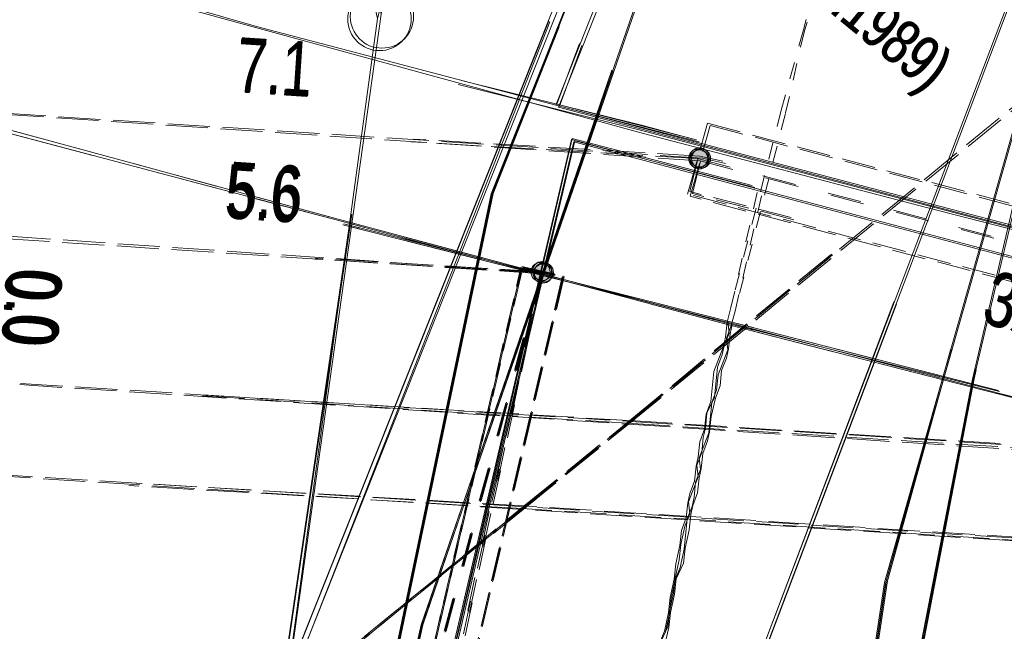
# Model space of a CAD drawing. Header units: metres. Extents: x -740 to 758, y -633 to 854.
# Tile 463 of 656: x -39 to -29.29, y -258.6 to -252.57. Entities that reach past the tile are written whole.
import ezdxf

# ---------------------------------------------------------------- set-up
doc = ezdxf.new("R2010")
doc.units = ezdxf.units.M
doc.header["$MEASUREMENT"] = 0
for name, pattern in [('166_166', [0.3328, 0.1664, -0.1664]), ('333_125', [0.4576, 0.3328, -0.1248]), ('333_333', [0.6656, 0.3328, -0.3328]), ('416_125', [0.5408, 0.416, -0.1248]), ('832_416', [1.248, 0.832, -0.416])]:
    doc.linetypes.add(name, pattern=pattern)
for name, color, linetype in [('Gas.LOVION', 7, 'Continuous'), ('Grundkarte.LOVION', 7, 'Continuous'), ('Strom.LOVION', 7, 'Continuous'), ('StromBemass.LOVION', 7, 'Continuous'), ('Telko.LOVION', 7, 'Continuous'), ('Wasser.LOVION', 7, 'Continuous')]:
    doc.layers.add(name, color=color, linetype=linetype)
doc.styles.add('ERSTELLTER_STIL_1', font='arial.ttf')

msp = doc.modelspace()

# ---------------------------------------------------------------- hatches: boundary and pattern name
at = {"layer": 'StromBemass.LOVION', "linetype": 'Continuous', "lineweight": 13}
for points in [[(-32.2398, -253.996), (-32.2329, -253.9864), (-32.2273, -253.9761), (-32.223, -253.9651), (-32.2201, -253.9537), (-32.2186, -253.942), (-32.2187, -253.9302), (-32.2202, -253.9185), (-32.2232, -253.9071), (-32.2275, -253.8961), (-32.2332, -253.8858), (-32.2402, -253.8763), (-32.2483, -253.8677), (-32.2574, -253.8603), (-32.2674, -253.854), (-32.2781, -253.849), (-32.2893, -253.8454), (-32.3009, -253.8432), (-32.3126, -253.8425), (-32.3244, -253.8433), (-32.336, -253.8455), (-32.3472, -253.8492), (-32.3578, -253.8543), (-32.3678, -253.8606), (-32.3768, -253.8682), (-32.3849, -253.8768), (-32.3918, -253.8863), (-32.3974, -253.8967), (-32.4017, -253.9077), (-32.4046, -253.9191), (-32.406, -253.9308), (-32.406, -253.9426), (-32.4045, -253.9543), (-32.4015, -253.9657), (-32.3971, -253.9766), (-32.3914, -253.9869), (-32.3845, -253.9964), (-32.3764, -254.005), (-32.3673, -254.0125), (-32.3573, -254.0188), (-32.3466, -254.0238), (-32.3354, -254.0274), (-32.3238, -254.0295), (-32.312, -254.0302), (-32.3003, -254.0295), (-32.2887, -254.0272), (-32.2775, -254.0235), (-32.2669, -254.0185), (-32.2569, -254.0121), (-32.2479, -254.0046)], [(-32.2267, -253.9854), (-32.2198, -253.9758), (-32.2141, -253.9654), (-32.2098, -253.9543), (-32.2068, -253.9428), (-32.2054, -253.931), (-32.2054, -253.9191), (-32.207, -253.9073), (-32.2099, -253.8958), (-32.2144, -253.8848), (-32.2201, -253.8744), (-32.2271, -253.8648), (-32.2353, -253.8561), (-32.2445, -253.8486), (-32.2545, -253.8422), (-32.2653, -253.8372), (-32.2766, -253.8336), (-32.2883, -253.8314), (-32.3002, -253.8307), (-32.312, -253.8315), (-32.3237, -253.8337), (-32.335, -253.8374), (-32.3457, -253.8425), (-32.3558, -253.8489), (-32.3649, -253.8565), (-32.373, -253.8652), (-32.38, -253.8749), (-32.3856, -253.8853), (-32.39, -253.8964), (-32.3929, -253.9079), (-32.3944, -253.9197), (-32.3943, -253.9316), (-32.3928, -253.9434), (-32.3898, -253.9549), (-32.3854, -253.9659), (-32.3796, -253.9763), (-32.3726, -253.9859), (-32.3644, -253.9945), (-32.3553, -254.0021), (-32.3452, -254.0084), (-32.3344, -254.0134), (-32.3231, -254.0171), (-32.3114, -254.0193), (-32.2996, -254.02), (-32.2877, -254.0192), (-32.276, -254.0169), (-32.2647, -254.0132), (-32.254, -254.0081), (-32.244, -254.0017), (-32.2349, -253.9941)], [(-32.2272, -254.0065), (-32.2203, -253.9969), (-32.2147, -253.9866), (-32.2103, -253.9755), (-32.2074, -253.9641), (-32.206, -253.9524), (-32.206, -253.9405), (-32.2076, -253.9288), (-32.2105, -253.9174), (-32.2149, -253.9064), (-32.2206, -253.8961), (-32.2276, -253.8865), (-32.2357, -253.8779), (-32.2449, -253.8704), (-32.2549, -253.8641), (-32.2656, -253.8591), (-32.2768, -253.8555), (-32.2885, -253.8533), (-32.3003, -253.8526), (-32.312, -253.8534), (-32.3236, -253.8557), (-32.3349, -253.8594), (-32.3456, -253.8644), (-32.3555, -253.8708), (-32.3646, -253.8783), (-32.3727, -253.887), (-32.3796, -253.8966), (-32.3852, -253.9069), (-32.3896, -253.918), (-32.3925, -253.9294), (-32.3939, -253.9411), (-32.3939, -253.953), (-32.3923, -253.9647), (-32.3894, -253.9761), (-32.385, -253.9871), (-32.3793, -253.9974), (-32.3723, -254.007), (-32.3642, -254.0156), (-32.355, -254.0231), (-32.345, -254.0294), (-32.3343, -254.0344), (-32.3231, -254.038), (-32.3114, -254.0402), (-32.2996, -254.0409), (-32.2879, -254.0401), (-32.2762, -254.0378), (-32.265, -254.0342), (-32.2543, -254.0291), (-32.2444, -254.0227), (-32.2353, -254.0152)], [(-32.2111, -253.9965), (-32.2041, -253.9869), (-32.1984, -253.9764), (-32.1941, -253.9654), (-32.1912, -253.9539), (-32.1897, -253.9421), (-32.1898, -253.9302), (-32.1913, -253.9184), (-32.1943, -253.9069), (-32.1987, -253.8959), (-32.2044, -253.8855), (-32.2115, -253.8759), (-32.2196, -253.8673), (-32.2288, -253.8597), (-32.2388, -253.8534), (-32.2496, -253.8484), (-32.2609, -253.8447), (-32.2726, -253.8426), (-32.2844, -253.8418), (-32.2963, -253.8426), (-32.308, -253.8449), (-32.3192, -253.8486), (-32.33, -253.8537), (-32.34, -253.8601), (-32.3491, -253.8677), (-32.3572, -253.8764), (-32.3642, -253.886), (-32.3699, -253.8964), (-32.3742, -253.9075), (-32.3771, -253.919), (-32.3786, -253.9308), (-32.3785, -253.9427), (-32.377, -253.9545), (-32.374, -253.966), (-32.3696, -253.977), (-32.3638, -253.9874), (-32.3568, -253.997), (-32.3487, -254.0056), (-32.3395, -254.0131), (-32.3294, -254.0195), (-32.3187, -254.0245), (-32.3074, -254.0281), (-32.2957, -254.0303), (-32.2838, -254.031), (-32.272, -254.0303), (-32.2603, -254.028), (-32.249, -254.0243), (-32.2383, -254.0192), (-32.2283, -254.0128), (-32.2192, -254.0052)], [(-33.7941, -255.1158), (-33.7872, -255.1062), (-33.7815, -255.0958), (-33.7772, -255.0847), (-33.7742, -255.0732), (-33.7728, -255.0614), (-33.7728, -255.0496), (-33.7744, -255.0378), (-33.7773, -255.0263), (-33.7817, -255.0153), (-33.7875, -255.0049), (-33.7945, -254.9953), (-33.8027, -254.9867), (-33.8118, -254.9792), (-33.8219, -254.9728), (-33.8326, -254.9678), (-33.8439, -254.9642), (-33.8556, -254.962), (-33.8675, -254.9613), (-33.8793, -254.9621), (-33.891, -254.9643), (-33.9022, -254.968), (-33.913, -254.9731), (-33.923, -254.9795), (-33.9321, -254.9871), (-33.9402, -254.9958), (-33.9471, -255.0054), (-33.9528, -255.0158), (-33.9571, -255.0269), (-33.9601, -255.0384), (-33.9615, -255.0502), (-33.9615, -255.0621), (-33.9599, -255.0738), (-33.957, -255.0853), (-33.9526, -255.0963), (-33.9468, -255.1067), (-33.9398, -255.1163), (-33.9316, -255.1249), (-33.9225, -255.1325), (-33.9124, -255.1388), (-33.9017, -255.1438), (-33.8904, -255.1475), (-33.8787, -255.1496), (-33.8668, -255.1503), (-33.855, -255.1496), (-33.8433, -255.1473), (-33.8321, -255.1436), (-33.8213, -255.1385), (-33.8113, -255.1321), (-33.8022, -255.1245)], [(-33.7802, -255.1063), (-33.7733, -255.0967), (-33.7676, -255.0864), (-33.7633, -255.0754), (-33.7604, -255.064), (-33.759, -255.0523), (-33.759, -255.0405), (-33.7605, -255.0288), (-33.7635, -255.0174), (-33.7679, -255.0064), (-33.7736, -254.9961), (-33.7805, -254.9866), (-33.7886, -254.978), (-33.7977, -254.9705), (-33.8077, -254.9643), (-33.8184, -254.9593), (-33.8296, -254.9557), (-33.8412, -254.9535), (-33.853, -254.9528), (-33.8647, -254.9536), (-33.8763, -254.9558), (-33.8875, -254.9595), (-33.8982, -254.9645), (-33.9081, -254.9709), (-33.9172, -254.9784), (-33.9252, -254.9871), (-33.9321, -254.9966), (-33.9377, -255.007), (-33.942, -255.0179), (-33.9449, -255.0294), (-33.9464, -255.0411), (-33.9463, -255.0529), (-33.9448, -255.0645), (-33.9419, -255.076), (-33.9375, -255.0869), (-33.9318, -255.0972), (-33.9248, -255.1067), (-33.9167, -255.1153), (-33.9076, -255.1228), (-33.8976, -255.1291), (-33.8869, -255.1341), (-33.8757, -255.1377), (-33.8641, -255.1398), (-33.8524, -255.1405), (-33.8406, -255.1398), (-33.829, -255.1375), (-33.8178, -255.1338), (-33.8072, -255.1288), (-33.7973, -255.1224), (-33.7882, -255.1149)], [(-33.7726, -255.1313), (-33.7658, -255.1218), (-33.7601, -255.1115), (-33.7558, -255.1005), (-33.753, -255.0891), (-33.7515, -255.0775), (-33.7516, -255.0657), (-33.7531, -255.0541), (-33.756, -255.0427), (-33.7604, -255.0318), (-33.7661, -255.0215), (-33.773, -255.0121), (-33.7811, -255.0035), (-33.7902, -254.9961), (-33.8001, -254.9898), (-33.8107, -254.9848), (-33.8219, -254.9812), (-33.8335, -254.9791), (-33.8452, -254.9784), (-33.8569, -254.9791), (-33.8685, -254.9814), (-33.8796, -254.985), (-33.8902, -254.9901), (-33.9001, -254.9964), (-33.9092, -255.0039), (-33.9172, -255.0125), (-33.9241, -255.022), (-33.9297, -255.0324), (-33.934, -255.0433), (-33.9369, -255.0547), (-33.9383, -255.0663), (-33.9383, -255.0781), (-33.9367, -255.0897), (-33.9338, -255.1011), (-33.9294, -255.112), (-33.9237, -255.1223), (-33.9168, -255.1318), (-33.9087, -255.1403), (-33.8997, -255.1478), (-33.8897, -255.154), (-33.8791, -255.159), (-33.8679, -255.1626), (-33.8563, -255.1648), (-33.8446, -255.1655), (-33.8329, -255.1647), (-33.8213, -255.1625), (-33.8102, -255.1588), (-33.7996, -255.1538), (-33.7897, -255.1474), (-33.7806, -255.1399)], [(-33.7619, -255.1199), (-33.7549, -255.1103), (-33.7492, -255.0999), (-33.7449, -255.0888), (-33.742, -255.0773), (-33.7405, -255.0655), (-33.7405, -255.0536), (-33.7421, -255.0418), (-33.7451, -255.0303), (-33.7495, -255.0193), (-33.7552, -255.0089), (-33.7623, -254.9993), (-33.7704, -254.9906), (-33.7796, -254.9831), (-33.7897, -254.9768), (-33.8004, -254.9717), (-33.8117, -254.9681), (-33.8234, -254.9659), (-33.8353, -254.9652), (-33.8472, -254.966), (-33.8588, -254.9683), (-33.8701, -254.972), (-33.8809, -254.9771), (-33.8909, -254.9835), (-33.9, -254.9911), (-33.9081, -254.9998), (-33.9151, -255.0094), (-33.9208, -255.0198), (-33.9251, -255.0309), (-33.928, -255.0424), (-33.9295, -255.0542), (-33.9294, -255.0661), (-33.9279, -255.0779), (-33.9249, -255.0894), (-33.9205, -255.1004), (-33.9147, -255.1108), (-33.9077, -255.1204), (-33.8996, -255.1291), (-33.8904, -255.1366), (-33.8803, -255.1429), (-33.8696, -255.148), (-33.8582, -255.1516), (-33.8466, -255.1538), (-33.8347, -255.1545), (-33.8228, -255.1537), (-33.8112, -255.1515), (-33.7999, -255.1477), (-33.7891, -255.1426), (-33.7791, -255.1362), (-33.77, -255.1286)]]:
    msp.add_hatch(color=7, dxfattribs=at).paths.add_polyline_path(points)

# ---------------------------------------------------------------- linework, layer by layer
at = {"layer": 'Gas.LOVION', "color": 5, "linetype": 'Continuous', "lineweight": 18}
for points in [[(34.0712, -182.123), (31.7069, -183.7876), (29.6607, -185.229), (19.963, -192.1475), (10.185, -198.9999), (7.0014, -201.2027), (0.4334, -205.8202), (-9.0543, -213.0728), (-16.3652, -220.0682), (-16.4341, -220.1193), (-16.4095, -220.2203), (-15.677, -226.5032), (-15.6684, -226.591), (-15.7344, -226.6714), (-18.9043, -231.2817), (-21.8767, -235.9466), (-27.1996, -246.649), (-30.4665, -258.1258), (-30.9329, -261.2156)], [(-24.0357, -240.2568), (-27.2095, -246.6409), (-30.4764, -258.1176), (-31.4804, -264.7772)], [(-29.8207, -255.813), (-30.4551, -258.0917), (-32.236, -269.9552), (-32.388, -271.8764), (-33.1696, -281.8688), (-33.4414, -284.984), (-33.735, -288.0274), (-33.8265, -289.056), (-34.0362, -291.8991), (-30.0635, -292.1757), (-29.5944, -291.8343), (-29.1156, -291.7431), (-24.6469, -292.1042), (-20.0679, -296.1638), (-18.9794, -295.6584)], [(-29.8109, -255.8211), (-30.4452, -258.0998), (-30.9115, -261.1897)]]:
    msp.add_lwpolyline(points, dxfattribs=at)
at = {"layer": 'Gas.LOVION', "color": 1, "linetype": 'Continuous', "lineweight": 18}
for points in [[(25.1962, -192.9215), (20.2449, -196.3908), (7.9487, -204.9967), (-1.2913, -211.4566), (-6.1313, -214.8559), (-9.3197, -217.9163), (-13.1655, -221.8095), (-16.6171, -226.1074), (-22.9368, -235.533), (-26.2609, -241.7396), (-27.3697, -247.4784), (-32.5499, -261.152), (-32.6894, -263.3528)], [(-26.5714, -243.3421), (-27.3796, -247.4703), (-32.5758, -261.1307), (-32.7499, -263.7339)], [(-30.3832, -255.3507), (-32.5677, -261.1208), (-33.516, -276.3609), (-34.1848, -284.9384), (-34.3414, -286.9635), (-36.966, -324.3571), (-37.1143, -327.2238), (-37.9203, -338.3269), (-38.8835, -350.9971), (-39.2804, -356.4595), (-39.3691, -357.5174), (-39.864, -364.2454), (-40.8729, -378.4126), (-41.8177, -391.4209), (-41.8822, -392.1218), (-41.9847, -393.4914), (-42.9135, -406.5129)], [(-30.3572, -255.3721), (-32.5418, -261.1422), (-32.6813, -263.3429)]]:
    msp.add_lwpolyline(points, dxfattribs=at)
at = {"layer": 'Grundkarte.LOVION', "color": 8, "linetype": 'Continuous', "lineweight": 18}
for points in [[(-36.5163, -260.6384), (-36.3873, -259.2367), (-35.474, -252.5564), (-35.2614, -251.708), (-34.6512, -249.7864), (-34.2101, -248.8566), (-32.3929, -245.0731), (-30.9156, -241.441), (-27.5488, -234.4618), (-27.2169, -233.9269), (-26.3267, -232.4507), (-24.8198, -230.0276), (-19.1497, -221.8182), (-18.8064, -221.4004), (-15.7723, -217.9709), (-15.2704, -217.3602), (-11.6566, -213.8149), (-8.0991, -210.6001), (-1.4793, -205.756), (9.3087, -198.1989), (10.7187, -197.2039), (28.3079, -184.8441), (36.5777, -179.0406)], [(-36.5163, -260.6384), (-36.3873, -259.2367), (-26.3535, -233.9902), (-24.8198, -230.0276), (-18.0236, -222.1515), (-8.0991, -210.6001), (36.1815, -179.5227)], [(-29.342, -256.2334), (-31.9777, -255.5748), (-35.8625, -254.536), (-41.5403, -252.9926), (-44.5767, -252.1664), (-46.9518, -251.4528), (-52.609, -249.8188), (-56.2916, -248.7306), (-58.149, -248.1733), (-61.3518, -247.1564), (-63.3642, -246.5256), (-66.482, -245.4709), (-70.1818, -244.207), (-73.0597, -243.1879), (-78.7834, -241.1762), (-80.0702, -240.7109), (-79.575, -239.1256), (-78.6915, -236.6747), (-76.512, -230.5504), (-75.8755, -228.5966), (-74.9057, -225.5167), (-73.2109, -220.1787)], [(-79.575, -239.1256), (-74.0006, -241.1224), (-71.2455, -242.0943), (-68.2448, -243.1605), (-65.7997, -243.9855), (-63.0561, -244.8403), (-61.4971, -245.3677), (-59.6076, -245.9514), (-57.9637, -246.4409), (-50.6306, -248.5909), (-46.5209, -249.8146), (-43.3881, -250.7201), (-39.8925, -251.7084), (-36.669, -252.6346), (-32.8164, -253.647), (-32.3309, -253.7769)], [(-54.9752, -245.3598), (-53.3854, -246.5049), (-51.6372, -247.457), (-49.8212, -248.1957), (-47.6974, -248.7565), (-43.0079, -249.8645), (-41.6352, -251.2081), (-40.7547, -251.4471), (-40.495, -250.4759), (-36.1683, -251.5011), (-35.6276, -251.8916), (-35.474, -252.5564), (-36.3873, -259.2367), (-38.7981, -258.763), (-36.3873, -259.2367), (-36.5163, -260.6384)], [(-51.3963, -248.4088), (-50.6651, -248.6329), (-46.5554, -249.8567), (-43.4226, -250.7622), (-39.9271, -251.7504), (-36.6772, -252.6445), (-32.851, -253.6891), (-30.0603, -254.4211), (-27.9687, -254.9555), (-26.2077, -255.4336)], [(-64.4223, -253.8407), (-36.3792, -259.2268), (-37.0556, -268.6326), (-36.3792, -259.2268), (-33.7771, -252.5883), (-36.3792, -259.2268), (-35.4394, -252.5144), (-35.1912, -251.4261), (-35.4394, -252.5144), (-35.5931, -251.8496), (-36.1601, -251.4913), (-40.4869, -250.466), (-40.7202, -251.4051), (-41.6271, -251.1982), (-42.9734, -249.8225), (-47.6893, -248.7467)], [(-27.3171, -256.7834), (-28.5603, -256.4616), (-31.9859, -255.5847), (-35.8706, -254.5459), (-41.5748, -253.0347), (-44.5848, -252.1763), (-46.9864, -251.4948), (-48.0218, -251.1823)], [(-37.0556, -268.6326), (-36.3792, -259.2268), (-35.4394, -252.5144), (-35.1912, -251.4261)], [(-36.5583, -260.6038), (-36.4293, -259.2021), (-33.439, -251.6981)], [(-33.439, -251.6981), (-36.4293, -259.2021), (-35.737, -254.4941)], [(-33.787, -252.5802), (-36.4212, -259.1922), (-35.7288, -254.4843), (-36.4212, -259.1922), (-39.189, -258.6944), (-36.4212, -259.1922), (-37.6715, -276.6342), (-40.8584, -276.3842), (-51.6923, -275.611), (-53.0298, -275.5349)], [(-38.8905, -293.1865), (-37.6715, -276.6342), (-36.4212, -259.1922), (-33.787, -252.5802)], [(-34.6459, -253.1666), (-32.8585, -253.6125), (-32.3729, -253.7424)], [(-34.6804, -253.2086), (-32.893, -253.6545), (-30.1023, -254.3866), (-27.9786, -254.9474), (-24.5851, -255.7978), (-22.435, -256.3265), (-17.447, -257.4644), (-13.1903, -258.3782), (-11.4086, -258.7656), (-5.7858, -260.0483), (-2.9801, -260.6311), (-0.3558, -261.1726), (1.6279, -261.5106), (4.9077, -262.1062), (8.3954, -262.711), (10.9497, -263.141)], [(-16.9143, -266.4473), (-16.979, -267.9019), (-20.5424, -314.8895), (-39.045, -295.5365), (-38.8905, -293.1865), (-37.6715, -276.6342), (-36.4212, -259.1922), (-35.7288, -254.4843)], [(-35.737, -254.4941), (-36.4293, -259.2021), (-38.8401, -258.7285)], [(-36.5583, -260.6038), (-36.4293, -259.2021), (-35.737, -254.4941)], [(10.8815, -264.8619), (4.4182, -263.7501), (3.2129, -263.5132), (0.6586, -263.0832), (-2.2378, -262.4797), (-5.8861, -261.7428), (-8.2705, -261.237), (-13.1035, -260.1727), (-13.4984, -260.0635), (-15.947, -259.5049), (-19.3669, -258.6866), (-21.09, -258.2935), (-26.0837, -257.097), (-28.5702, -256.4535), (-32.0279, -255.5502), (-35.8162, -254.5906)], [(-29.3519, -256.2252), (-32.0198, -255.5403), (-35.8081, -254.5807)], [(-32.6935, -258.7186), (-32.6463, -258.5958), (-32.605, -258.4144), (-32.59, -258.2652), (-32.5486, -258.0838), (-32.5337, -257.9345), (-32.4923, -257.7532), (-32.4773, -257.6039), (-32.4302, -257.4811), (-32.4153, -257.3319), (-32.3946, -257.2412), (-32.3475, -257.1183), (-32.3325, -256.9691), (-32.3118, -256.8784), (-32.2968, -256.7292), (-32.2497, -256.6063), (-32.2348, -256.4571), (-32.1877, -256.3343), (-32.1577, -256.0358), (-32.0635, -255.7901), (-32.0429, -255.6994), (-32.0279, -255.5502)], [(-32.6853, -258.7087), (-32.6118, -258.5538), (-32.5968, -258.4045), (-32.5555, -258.2231), (-32.5405, -258.0739), (-32.4991, -257.8925), (-32.4842, -257.7433), (-32.4428, -257.5619), (-32.3957, -257.4391), (-32.4071, -257.322), (-32.3129, -257.0763), (-32.3244, -256.9592), (-32.2773, -256.8364), (-32.2623, -256.6871), (-32.2416, -256.5964), (-32.2267, -256.4472), (-32.1531, -256.2922), (-32.1232, -255.9937), (-32.0761, -255.8709), (-32.0554, -255.7802), (-32.0083, -255.6574), (-32.0198, -255.5403)], [(-32.6433, -258.7433), (-32.6019, -258.5619), (-32.587, -258.4127), (-32.5456, -258.2313), (-32.5306, -258.082), (-32.4571, -257.9271), (-32.4421, -257.7778), (-32.4008, -257.5964), (-32.3858, -257.4472), (-32.3651, -257.3565), (-32.318, -257.2337), (-32.303, -257.0844), (-32.2823, -256.9937), (-32.2674, -256.8445), (-32.2203, -256.7217), (-32.1996, -256.631), (-32.1846, -256.4817), (-32.1432, -256.3004), (-32.0961, -256.1775), (-32.0812, -256.0283), (-32.0341, -255.9055), (-32.0134, -255.8148), (-31.9984, -255.6655), (-31.9777, -255.5748)], [(-32.6365, -258.6039), (-32.5951, -258.4225), (-32.5801, -258.2733), (-32.5387, -258.0919), (-32.4916, -257.9691), (-32.4503, -257.7877), (-32.4203, -257.4892), (-32.3732, -257.3664), (-32.3525, -257.2757), (-32.3376, -257.1265), (-32.2905, -257.0036), (-32.3019, -256.8865), (-32.2077, -256.6409), (-32.1778, -256.3424), (-32.1307, -256.2196), (-32.1157, -256.0703), (-32.0215, -255.8247), (-32.033, -255.7076), (-31.9859, -255.5847)]]:
    msp.add_lwpolyline(points, dxfattribs=at)
at = {"layer": 'Grundkarte.LOVION', "color": 8, "linetype": '832_416', "lineweight": 18}
for points in [[(-29.342, -256.2334), (-31.9777, -255.5748), (-35.8625, -254.536), (-41.5403, -252.9926), (-44.5767, -252.1664), (-46.9518, -251.4528), (-52.609, -249.8188), (-56.2916, -248.7306), (-58.149, -248.1733), (-61.3518, -247.1564), (-63.3642, -246.5256), (-66.482, -245.4709), (-70.1818, -244.207), (-73.0597, -243.1879), (-78.7834, -241.1762), (-80.0702, -240.7109), (-79.575, -239.1256), (-78.6915, -236.6747), (-76.512, -230.5504), (-75.8755, -228.5966), (-74.9057, -225.5167), (-73.2109, -220.1787)], [(-27.3171, -256.7834), (-28.5603, -256.4616), (-31.9859, -255.5847), (-35.8706, -254.5459), (-41.5748, -253.0347), (-44.5848, -252.1763), (-46.9864, -251.4948), (-48.0218, -251.1823)], [(10.8815, -264.8619), (4.4182, -263.7501), (3.2129, -263.5132), (0.6586, -263.0832), (-2.2378, -262.4797), (-5.8861, -261.7428), (-8.2705, -261.237), (-13.1035, -260.1727), (-13.4984, -260.0635), (-15.947, -259.5049), (-19.3669, -258.6866), (-21.09, -258.2935), (-26.0837, -257.097), (-28.5702, -256.4535), (-32.0279, -255.5502), (-35.8162, -254.5906)], [(-29.3519, -256.2252), (-32.0198, -255.5403), (-35.8081, -254.5807)]]:
    msp.add_lwpolyline(points, dxfattribs=at)
at = {"layer": 'Grundkarte.LOVION', "color": 253, "linetype": 'Continuous', "lineweight": 18}
msp.add_lwpolyline([(-61.1616, -231.2663), (-61.1031, -231.2606), (-60.1169, -231.3711), (-60.1262, -231.5788), (-60.307, -233.961), (-60.2031, -235.9311), (-59.422, -238.7808), (-58.0669, -241.4561), (-56.8297, -243.2267), (-54.967, -245.3499), (-53.3773, -246.495), (-51.6291, -247.4472), (-49.7866, -248.1537), (-47.6893, -248.7467), (-42.9734, -249.8225), (-41.6271, -251.1982), (-40.7202, -251.4051), (-40.4869, -250.466), (-36.1601, -251.4913), (-35.5931, -251.8496), (-35.4394, -252.5144), (-36.3792, -259.2268), (-64.4223, -253.8407), (-63.3642, -246.5256)], close=True, dxfattribs=at)
at = {"layer": 'Grundkarte.LOVION', "color": 8, "linetype": 'Continuous', "lineweight": 18}
for points in [[(-61.1616, -231.2663), (-61.1031, -231.2606), (-60.1169, -231.3711), (-60.1262, -231.5788), (-60.307, -233.961), (-60.2031, -235.9311), (-59.422, -238.7808), (-58.0669, -241.4561), (-56.8297, -243.2267), (-54.967, -245.3499), (-53.3773, -246.495), (-51.6291, -247.4472), (-49.7866, -248.1537), (-47.6893, -248.7467), (-42.9734, -249.8225), (-41.6271, -251.1982), (-40.7202, -251.4051), (-40.4869, -250.466), (-36.1601, -251.4913), (-35.5931, -251.8496), (-35.4394, -252.5144), (-36.3792, -259.2268), (-64.4223, -253.8407), (-63.3642, -246.5256)], [(-36.3873, -259.2367), (-35.474, -252.5564), (-35.2614, -251.708), (-34.6512, -249.7864), (-34.2101, -248.8566), (-32.3929, -245.0731), (-30.9156, -241.441), (-27.5488, -234.4618), (-27.2169, -233.9269), (-26.3535, -233.9902)]]:
    msp.add_lwpolyline(points, close=True, dxfattribs=at)
at = {"layer": 'Grundkarte.LOVION', "color": 8, "linetype": '166_166', "lineweight": 18}
for points in [[(-28.5043, -244.3382), (-29.7175, -247.6489), (-30.0829, -248.7486), (-30.2334, -249.3249), (-30.5988, -250.4246), (-30.7493, -251.0009), (-31.2653, -252.6769), (-31.4515, -253.4931), (-31.9859, -255.5847)], [(-29.4241, -246.8131), (-29.7274, -247.6407), (-30.2754, -249.2903), (-30.6087, -250.4165), (-30.7914, -250.9663), (-31.2752, -252.6688), (-31.4935, -253.4586), (-32.0279, -255.5502)], [(-31.7301, -254.2706), (-32.0198, -255.5403)], [(-31.6881, -254.3052), (-31.9777, -255.5748)]]:
    msp.add_lwpolyline(points, dxfattribs=at)
at = {"layer": 'Grundkarte.LOVION', "color": 253, "linetype": 'Continuous', "lineweight": 18}
for points in [[(-54.9752, -245.3598), (-53.3854, -246.5049), (-51.6372, -247.457), (-49.8212, -248.1957), (-47.6974, -248.7565), (-43.0079, -249.8645), (-41.6352, -251.2081), (-40.7547, -251.4471), (-40.495, -250.4759), (-36.1683, -251.5011), (-35.6276, -251.8916), (-35.474, -252.5564), (-36.3873, -259.2367), (-38.7981, -258.763), (-36.3873, -259.2367), (-36.5163, -260.6384)], [(-35.7288, -254.4843), (-36.4212, -259.1922), (-39.189, -258.6944), (-36.4212, -259.1922), (-37.6715, -276.6342), (-40.8584, -276.3842), (-51.6923, -275.611), (-53.0298, -275.5349)], [(-35.737, -254.4941), (-36.4293, -259.2021), (-38.8401, -258.7285), (-36.4293, -259.2021), (-36.5583, -260.6038)]]:
    msp.add_lwpolyline(points, dxfattribs=at)
at = {"layer": 'Grundkarte.LOVION', "color": 9, "linetype": 'Continuous', "lineweight": 18}
for centre, radius in [((-35.4559, -252.5608), 0.3127), ((-35.4314, -252.5368), 0.3121)]:
    msp.add_circle(centre, radius, dxfattribs=at)
at = {"layer": 'Strom.LOVION', "color": 150, "linetype": 'Continuous', "lineweight": 18}
for points in [[(-32.2097, -248.9122), (-34.3436, -254.2931), (-35.7931, -261.2327)], [(-33.2145, -251.4249), (-34.3535, -254.285), (-35.803, -261.2246)], [(-35.0169, -265.3003), (-36.3119, -265.2053), (-36.2842, -264.5819), (-36.192, -263.2576), (-36.0914, -262.7749), (-35.9741, -262.0097), (-35.8753, -261.6602), (-34.3355, -254.2832), (-33.6835, -252.6382)], [(-33.6934, -252.6301), (-34.3454, -254.2751), (-35.8851, -261.6521)]]:
    msp.add_lwpolyline(points, dxfattribs=at)
at = {"layer": 'Strom.LOVION', "color": 1, "linetype": 'Continuous', "lineweight": 18}
for points in [[(-32.8614, -251.2574), (-33.715, -253.4098), (-19.0623, -257.2677), (-17.4252, -257.5362), (-16.528, -257.4928), (-16.2502, -257.6134), (-16.1533, -258.1507), (-16.2788, -259.2861), (-16.9426, -262.3214), (-16.9352, -266.9314), (-17.0091, -270.5592), (-17.2592, -276.4653)], [(-26.1652, -255.4146), (-33.689, -253.4311), (-32.8354, -251.2787)], [(-32.3275, -253.7527), (-33.7068, -253.3999), (-33.4845, -252.8018)], [(-32.3016, -253.774), (-33.6809, -253.4212), (-33.4586, -252.8231)], [(-31.7812, -254.2017), (-33.5554, -253.7397), (-35.3949, -261.678), (-35.9194, -263.2662), (-36.0169, -264.99), (-36.2188, -270.9357), (-36.3249, -272.5716), (-36.7793, -278.2021)], [(-31.7552, -254.2231), (-33.5294, -253.7611), (-35.385, -261.6862), (-35.8935, -263.2875), (-36.007, -264.9981), (-36.1018, -267.5049)], [(-35.3852, -261.5679), (-33.5635, -253.7496), (-19.1507, -257.5719), (-17.8575, -257.8001), (-17.3387, -258.1188), (-16.9158, -258.8164), (-16.5057, -259.9881), (-16.2034, -262.9289), (-16.4616, -264.5206), (-16.2533, -266.9534), (-17.3236, -270.5161), (-17.7091, -276.0955)], [(-35.3753, -261.5761), (-33.5375, -253.771), (-26.3765, -255.6717)]]:
    msp.add_lwpolyline(points, dxfattribs=at)
at = {"layer": 'Strom.LOVION', "color": 7, "linetype": '333_125', "lineweight": 13}
for points in [[(-19.0209, -257.0863), (-19.2053, -257.7693), (-32.4173, -254.2878), (-32.2197, -253.5887)], [(-35.722, -263.3208), (-36.1037, -263.1956), (-35.5924, -261.6234), (-34.0528, -255.0002), (-33.6447, -255.0933), (-35.1975, -261.7326)], [(-35.7121, -263.3289), (-36.0777, -263.2169), (-35.5825, -261.6316), (-34.0429, -255.0083), (-33.6348, -255.1014), (-35.1876, -261.7407)]]:
    msp.add_lwpolyline(points, close=True, dxfattribs=at)
for points in [[(-26.535, -255.8646), (-32.3914, -254.3091), (-32.1937, -253.61), (-26.0331, -255.2539)], [(-31.3955, -254.5187), (-32.396, -254.2618), (-32.2793, -253.7923)], [(-31.3696, -254.54), (-32.37, -254.2832), (-32.2534, -253.8137)], [(-35.5459, -261.4359), (-34.0609, -255.0101), (-33.6528, -255.1032), (-35.1924, -261.7264)], [(-35.536, -261.444), (-34.0511, -255.0182), (-33.6429, -255.1113), (-35.1825, -261.7346)]]:
    msp.add_lwpolyline(points, dxfattribs=at)
at = {"layer": 'Strom.LOVION', "color": 9, "linetype": '333_333', "lineweight": 18}
for points in [[(-32.3185, -253.9382), (-19.1065, -257.4198)], [(-32.2972, -253.9123), (-32.0704, -253.964)], [(-32.2712, -253.9336), (-32.0445, -253.9853)], [(-32.2925, -253.9596), (-26.2709, -255.5432)], [(-35.4744, -262.5281), (-33.8554, -255.0548), (-35.84, -262.4161)], [(-35.4484, -262.5495), (-33.8455, -255.0629), (-35.8301, -262.4242)], [(-35.2888, -261.6472), (-33.8635, -255.0646), (-35.5781, -261.4095)], [(-35.2629, -261.6685), (-33.8536, -255.0728), (-35.5682, -261.4176)]]:
    msp.add_lwpolyline(points, dxfattribs=at)
at = {"layer": 'StromBemass.LOVION', "color": 7, "linetype": '416_125', "lineweight": 13}
for points in [[(-37.2814, -260.0095), (-34.0501, -257.3882), (-33.0092, -256.5476), (-25.7312, -250.5751), (-23.6098, -248.8455), (-21.8724, -247.4195), (-19.8594, -245.7892), (-19.5999, -245.5718), (-6.7653, -235.0659)], [(-37.2715, -260.0177), (-34.0402, -257.3964), (-32.9993, -256.5557), (-25.7053, -250.5964), (-23.5999, -248.8536), (-21.8625, -247.4276), (-19.8495, -245.7974), (-19.59, -245.5799), (-14.9922, -241.8201)], [(-32.2925, -253.9596), (-39.3879, -253.4858)], [(-32.2712, -253.9336), (-39.3798, -253.476)], [(-32.2972, -253.9123), (-35.1213, -253.7451)], [(-32.3185, -253.9382), (-35.1427, -253.771)], [(-33.8536, -255.0728), (-39.4755, -254.7062)], [(-33.8455, -255.0629), (-39.4542, -254.6802)], [(-39.9402, -262.1963), (-39.4344, -261.7774), (-39.0239, -261.4417), (-38.3934, -260.9367), (-34.0288, -257.3623), (-32.9878, -256.5216), (-30.9777, -254.8621)], [(-32.1398, -262.6841), (-39.9303, -262.2044), (-39.4084, -261.7987), (-38.9979, -261.463), (-38.3836, -260.9449), (-34.0189, -257.3704), (-32.9779, -256.5297), (-30.9678, -254.8702)], [(-33.8635, -255.0646), (-36.0935, -254.928)], [(-33.8554, -255.0548), (-36.0854, -254.9181)], [(-39.543, -256.1315), (-32.9993, -256.5557), (-27.4066, -256.9251)], [(-39.5349, -256.1216), (-32.9779, -256.5297), (-28.6217, -256.7984)], [(-37.2029, -256.2778), (-33.0092, -256.5476), (-20.2362, -257.3529), (-19.1065, -257.4198)], [(-37.1948, -256.2679), (-32.9878, -256.5216), (-28.6316, -256.7903)], [(-28.1066, -257.7768), (-34.0402, -257.3964), (-39.6168, -257.0401)], [(-28.0853, -257.7509), (-34.0189, -257.3704), (-39.6086, -257.0303)], [(-16.5771, -258.5025), (-20.2645, -258.2719), (-34.0501, -257.3882), (-37.9293, -257.1616)], [(-27.4264, -257.7808), (-34.0288, -257.3623), (-37.908, -257.1357)]]:
    msp.add_lwpolyline(points, dxfattribs=at)
at = {"layer": 'StromBemass.LOVION', "color": 7, "linetype": 'Continuous', "lineweight": 13}
for centre, radius in [((-32.3123, -253.9364), 0.0939), ((-32.2999, -253.9253), 0.0947), ((-32.2999, -253.9468), 0.0941), ((-32.2841, -253.9364), 0.0946), ((-33.8672, -255.0558), 0.0945), ((-33.8527, -255.0467), 0.0939), ((-33.8449, -255.0719), 0.0936), ((-33.835, -255.0599), 0.0947)]:
    msp.add_circle(centre, radius, dxfattribs=at)
at = {"layer": 'Telko.LOVION', "color": 1, "linetype": 'Continuous', "lineweight": 18}
for points in [[(34.5203, -181.5767), (31.9229, -183.4266), (31.5066, -183.7038), (31.0043, -183.8563), (3.3255, -203.0547), (-2.1684, -207.0203), (-8.112, -211.828), (-12.5229, -216.4414), (-19.9289, -224.7318), (-24.8026, -232.1687), (-26.8829, -236.436), (-30.8652, -246.4902), (-35.0364, -258.543), (-35.6485, -261.3516)], [(-32.1315, -250.1072), (-35.0463, -258.5349), (-35.6745, -261.3302)], [(-33.1631, -253.0659), (-35.0382, -258.525), (-36.0152, -262.8913), (-36.475, -271.6405), (-38.396, -298.5469), (-41.1633, -332.9693), (-42.9537, -361.0599), (-44.8834, -390.5976), (-47.2722, -421.9387), (-49.5907, -445.9874), (-49.5713, -446.488), (-49.6105, -446.9943), (-49.7551, -457.4564), (-51.0587, -463.9236), (-54.9122, -477.2606), (-55.7356, -480.3263), (-57.676, -485.5701), (-63.4068, -497.3912), (-63.42, -497.4073)], [(-33.1532, -253.0741), (-35.0283, -258.5331), (-35.9892, -262.9127), (-36.2471, -267.6816)]]:
    msp.add_lwpolyline(points, dxfattribs=at)
at = {"layer": 'Wasser.LOVION', "color": 94, "linetype": 'Continuous', "lineweight": 18}
for points in [[(0.2668, -206.3833), (-4.6031, -210.081), (-4.9051, -210.3174), (-9.6068, -214.0726), (-13.4089, -217.3556), (-15.7458, -219.9042), (-15.9204, -220.0838), (-15.6628, -222.7186), (-15.3175, -226.0986), (-15.305, -226.3782), (-15.4445, -226.6135), (-18.5921, -231.7536), (-21.6266, -236.6906), (-24.3603, -241.9823), (-26.5451, -246.5407), (-27.4555, -248.5656), (-28.4878, -251.4596), (-29.5986, -256.1198), (-30.4706, -260.6532)], [(-22.5169, -238.4089), (-24.3702, -241.9742), (-26.5711, -246.5193), (-27.4654, -248.5575), (-28.5138, -251.4382), (-29.6085, -256.1116), (-30.7099, -261.7758), (-31.1751, -265.0281)], [(-29.5797, -256.0111), (-29.6004, -256.1018), (-30.7017, -261.7659), (-31.546, -267.6414), (-32.0189, -271.7221), (-32.2099, -273.3959), (-32.5978, -279.4041), (-33.0925, -285.3784), (-33.1328, -285.7222), (-33.3348, -287.737), (-33.374, -288.2433), (-33.3786, -288.3472), (-33.4338, -288.8403), (-33.3719, -289.3219), (-33.4197, -289.7403), (-33.4554, -289.9803), (-33.5729, -291.4991)], [(-29.5698, -256.0192), (-29.5905, -256.1099), (-30.4625, -260.6433)]]:
    msp.add_lwpolyline(points, dxfattribs=at)

# ---------------------------------------------------------------- texts
at = {"layer": 'Strom.LOVION', "color": 7, "linetype": 'Continuous', "lineweight": 13, "char_height": 0.444621, "attachment_point": 7, "rotation": 320.58556, "style": 'ERSTELLTER_STIL_1'}
for insert in [(-32.2433, -251.6612), (-32.2334, -251.6694)]:
    msp.add_mtext('{\\A1;\\W0.71560x;GHZ (1.1989)}', dxfattribs=dict(at, insert=insert))
at = {"layer": 'Strom.LOVION', "color": 1, "linetype": 'Continuous', "lineweight": 18, "char_height": 0.533549, "attachment_point": 7, "rotation": 345.20297, "style": 'ERSTELLTER_STIL_1'}
for s, insert in [('{\\A1;\\W0.72503x;3x240 AL}', (-29.5352, -255.5559)), ('{\\A1;\\W0.72505x;3x240 AL}', (-29.5254, -255.564))]:
    msp.add_mtext(s, dxfattribs=dict(at, insert=insert))
at = {"layer": 'StromBemass.LOVION', "color": 7, "linetype": 'Continuous', "lineweight": 13, "attachment_point": 7, "style": 'ERSTELLTER_STIL_1'}
for s, insert, char_height, rotation in [('{\\A1;\\W0.71556x;7.1}', (-36.8816, -253.2825), 0.533551, 356.24429), ('{\\A1;\\W0.71556x;7.1}', (-36.8735, -253.2725), 0.533551, 356.24429), ('{\\A1;\\W0.71556x;5.6}', (-36.9926, -254.5313), 0.533551, 356.24429), ('{\\A1;\\W0.71559x;5.6}', (-36.9713, -254.5054), 0.533525, 356.2441), ('{\\A1;\\W0.71559x;0.0}', (-39.1424, -255.0316), 0.533551, 266.24429), ('{\\A1;\\W0.71556x;0.0}', (-39.1211, -255.0056), 0.533551, 266.24429)]:
    msp.add_mtext(s, dxfattribs=dict(at, insert=insert, char_height=char_height, rotation=rotation))

doc.saveas('drawing.dxf')
